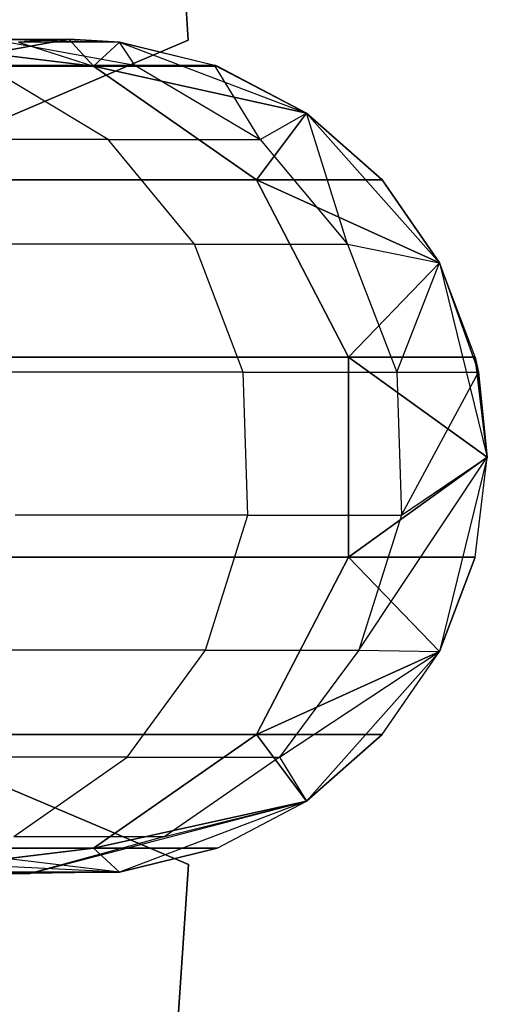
# Model space of a CAD drawing. Extents: x 0.3 to 7.1, y -3.38 to 3.38.
# Tile 351 of 394: x 6.98 to 7.1, y -0.13 to 0.1. Entities that reach past the tile are written whole.
import ezdxf

# ---------------------------------------------------------------- set-up
doc = ezdxf.new("R2010")
doc.units = 0
doc.header["$LTSCALE"] = 2.54
doc.layers.get('0').update_dxf_attribs({"linetype": 'CONTINUOUS'})

# ---------------------------------------------------------------- blocks, each defined once
blk = doc.blocks.new('SINGLES_B_BB_STL')
at = {"color": 0}
for p, q in [((7.02481, 0.0997, 1.7), (7.00789, 0.34968, 1.7)), ((7.00789, 0.34968, 1.9), (7.02481, 0.0997, 1.9)), ((7.00789, 0.34968, 1.9), (7.02481, 0.0997, 1.9)), ((7.02481, 0.0997, 1.7), (7.00789, 0.34968, 1.7)), ((6.9963, 0.1, 11.29242), (6.95509, 0.09927, 11.70442)), ((6.9963, 0.1, 11.29242), (6.95509, 0.09927, 11.70442)), ((7.00213, 0.0935, 16.55016), (6.95509, 0.09927, 16.55685)), ((7.00213, 0.0935, 16.55016), (6.95509, 0.09927, 16.55685)), ((6.95509, 0.09927, 11.70442), (7.00213, 0.0935, 11.71111)), ((6.95509, 0.09927, 11.70442), (7.00213, 0.0935, 11.71111)), ((6.96084, 0.0935, 1.7), (6.9963, 0.1, 1.7)), ((6.9963, 0.1, 16.96885), (6.96084, 0.0935, 39.09119)), ((6.96084, 0.0935, 39.09119), (6.9963, 0.1, 39.09119)), ((6.9963, 0.1, 16.96885), (6.96084, 0.0935, 39.09119)), ((6.9963, 0.1, 1.7), (6.96084, 0.0935, 11.29242)), ((6.9963, 0.1, 1.7), (6.96084, 0.0935, 11.29242)), ((6.96084, 0.0935, 1.7), (6.9963, 0.1, 1.7)), ((6.96084, 0.0935, 39.09119), (6.9963, 0.1, 39.09119)), ((6.97746, 0.1, 39.41335), (6.9963, 0.1, 39.09119)), ((6.97746, 0.1, 39.41335), (6.9963, 0.1, 39.09119)), ((6.97746, 0.1, 39.41335), (7.00835, 0.09927, 39.09119)), ((6.97746, 0.1, 39.41335), (7.00835, 0.09927, 39.09119)), ((6.97746, 0.1, 39.41335), (7.01202, 0.09375, 39.41739)), ((6.97746, 0.1, 39.41335), (7.01202, 0.09375, 39.41739)), ((6.9822, 0.08155, 1.9), (7.02481, 0.0997, 1.9)), ((7.02481, 0.0997, 1.7), (6.9822, 0.08155, 1.7)), ((7.02481, 0.0997, 1.7), (6.9822, 0.08155, 1.7)), ((6.9822, 0.08155, 1.9), (7.02481, 0.0997, 1.9)), ((6.9963, 0.1, 16.96885), (6.98424, 0.09927, 16.96885)), ((6.9963, 0.1, 16.96885), (6.98424, 0.09927, 16.96885)), ((6.9963, 0.1, 11.29242), (6.98424, 0.09927, 11.29242)), ((6.9963, 0.1, 11.29242), (6.98424, 0.09927, 11.29242)), ((6.9963, 0.1, 1.7), (6.98424, 0.09927, 11.29242)), ((6.9963, 0.1, 1.7), (6.98424, 0.09927, 11.29242)), ((6.98424, 0.09927, 16.96885), (7.00213, 0.0935, 16.55016)), ((6.98424, 0.09927, 16.96885), (7.00213, 0.0935, 16.55016)), ((7.00835, 0.09927, 1.7), (6.98424, 0.09927, 11.29242)), ((7.00835, 0.09927, 1.7), (6.98424, 0.09927, 11.29242)), ((6.9963, 0.1, 1.7), (7.00835, 0.09927, 1.7)), ((7.00835, 0.09927, 16.96885), (6.9963, 0.1, 16.96885)), ((6.9963, 0.1, 16.96885), (6.9963, 0.1, 39.09119)), ((6.9963, 0.1, 39.09119), (7.00835, 0.09927, 39.09119)), ((6.9963, 0.1, 16.96885), (6.9963, 0.1, 39.09119)), ((6.9963, 0.1, 16.96885), (7.00213, 0.0935, 16.55016)), ((6.9963, 0.1, 16.96885), (7.00213, 0.0935, 16.55016)), ((7.00835, 0.09927, 16.96885), (6.9963, 0.1, 16.96885)), ((7.00835, 0.09927, 11.29242), (6.9963, 0.1, 11.29242)), ((6.9963, 0.1, 11.29242), (7.00213, 0.0935, 11.71111)), ((6.9963, 0.1, 11.29242), (7.00213, 0.0935, 11.71111)), ((7.00835, 0.09927, 11.29242), (6.9963, 0.1, 11.29242)), ((7.00835, 0.09927, 1.7), (6.9963, 0.1, 11.29242)), ((7.00835, 0.09927, 1.7), (6.9963, 0.1, 11.29242)), ((6.9963, 0.1, 1.7), (7.00835, 0.09927, 1.7)), ((6.9963, 0.1, 39.09119), (7.00835, 0.09927, 39.09119)), ((7.00835, 0.09927, 16.96885), (7.00213, 0.0935, 16.55016)), ((7.00835, 0.09927, 16.96885), (7.00213, 0.0935, 16.55016)), ((7.00835, 0.09927, 11.29242), (7.00213, 0.0935, 11.71111)), ((7.00835, 0.09927, 11.29242), (7.00213, 0.0935, 11.71111)), ((7.00835, 0.09927, 1.7), (7.05311, 0.0823, 1.7)), ((7.03176, 0.0935, 16.96885), (7.00835, 0.09927, 39.09119)), ((7.00835, 0.09927, 39.09119), (7.0311, 0.09375, 39.09119)), ((7.03176, 0.0935, 16.96885), (7.00835, 0.09927, 39.09119)), ((7.03176, 0.0935, 16.96885), (7.00835, 0.09927, 16.96885)), ((7.00835, 0.09927, 16.96885), (7.00835, 0.09927, 39.09119)), ((7.00835, 0.09927, 16.96885), (7.00835, 0.09927, 39.09119)), ((7.03176, 0.0935, 16.96885), (7.00835, 0.09927, 16.96885)), ((7.03176, 0.0935, 11.29242), (7.00835, 0.09927, 11.29242)), ((7.00835, 0.09927, 11.29242), (7.00835, 0.09927, 1.7)), ((7.00835, 0.09927, 11.29242), (7.00835, 0.09927, 1.7)), ((7.03176, 0.0935, 11.29242), (7.00835, 0.09927, 11.29242)), ((7.03176, 0.0935, 11.29242), (7.00835, 0.09927, 1.7)), ((7.03176, 0.0935, 11.29242), (7.00835, 0.09927, 1.7)), ((7.00835, 0.09927, 1.7), (7.05311, 0.0823, 1.7)), ((7.01202, 0.09375, 39.41739), (7.00835, 0.09927, 39.09119)), ((7.01202, 0.09375, 39.41739), (7.00835, 0.09927, 39.09119)), ((7.00835, 0.09927, 39.09119), (7.0311, 0.09375, 39.09119)), ((7.02481, 0.0997, 1.9), (7.02481, 0.0997, 1.7)), ((7.02481, 0.0997, 1.9), (7.02481, 0.0997, 1.7)), ((7.00213, 0.0935, 16.55016), (6.91383, 0.0935, 16.13981)), ((7.00213, 0.0935, 16.55016), (6.91383, 0.0935, 16.13981)), ((6.91383, 0.0935, 12.12146), (7.00213, 0.0935, 11.71111)), ((6.91383, 0.0935, 12.12146), (7.00213, 0.0935, 11.71111)), ((7.00566, 0.076, 39.64996), (6.97605, 0.09375, 39.64402)), ((6.97605, 0.09375, 39.64402), (7.01202, 0.09375, 39.41739)), ((7.00566, 0.076, 39.64996), (6.97605, 0.09375, 39.64402)), ((6.97605, 0.09375, 39.64402), (7.01202, 0.09375, 39.41739)), ((7.03176, 0.0935, 16.96885), (7.00213, 0.0935, 16.55016)), ((7.03176, 0.0935, 16.96885), (7.00213, 0.0935, 16.55016)), ((7.05311, 0.0823, 16.96885), (7.00213, 0.0935, 16.55016)), ((7.05311, 0.0823, 16.96885), (7.00213, 0.0935, 16.55016)), ((7.04113, 0.06631, 16.54461), (7.00213, 0.0935, 16.55016)), ((7.04113, 0.06631, 16.54461), (7.00213, 0.0935, 16.55016)), ((7.00213, 0.0935, 11.71111), (7.03176, 0.0935, 11.29242)), ((7.00213, 0.0935, 11.71111), (7.03176, 0.0935, 11.29242)), ((7.00213, 0.0935, 11.71111), (7.05311, 0.0823, 11.29242)), ((7.00213, 0.0935, 11.71111), (7.05311, 0.0823, 11.29242)), ((7.00213, 0.0935, 11.71111), (7.04113, 0.06631, 11.71666)), ((7.00213, 0.0935, 11.71111), (7.04113, 0.06631, 11.71666)), ((7.01202, 0.09375, 39.41739), (7.0311, 0.09375, 39.09119)), ((7.01202, 0.09375, 39.41739), (7.0311, 0.09375, 39.09119)), ((7.01202, 0.09375, 39.41739), (7.04201, 0.076, 39.4209)), ((7.01202, 0.09375, 39.41739), (7.04201, 0.076, 39.4209)), ((7.05311, 0.0823, 16.96885), (7.0311, 0.09375, 39.09119)), ((7.0311, 0.09375, 39.09119), (7.05311, 0.0823, 39.09119)), ((7.05311, 0.0823, 16.96885), (7.0311, 0.09375, 39.09119)), ((7.03176, 0.0935, 16.96885), (7.0311, 0.09375, 39.09119)), ((7.03176, 0.0935, 16.96885), (7.0311, 0.09375, 39.09119)), ((7.04201, 0.076, 39.4209), (7.0311, 0.09375, 39.09119)), ((7.04201, 0.076, 39.4209), (7.0311, 0.09375, 39.09119)), ((7.0311, 0.09375, 39.09119), (7.05311, 0.0823, 39.09119)), ((7.05311, 0.0823, 16.96885), (7.03176, 0.0935, 16.96885)), ((7.05311, 0.0823, 16.96885), (7.03176, 0.0935, 16.96885)), ((7.05311, 0.0823, 11.29242), (7.03176, 0.0935, 11.29242)), ((7.03176, 0.0935, 11.29242), (7.05311, 0.0823, 1.7)), ((7.03176, 0.0935, 11.29242), (7.05311, 0.0823, 1.7)), ((7.05311, 0.0823, 11.29242), (7.03176, 0.0935, 11.29242)), ((7.05311, 0.0823, 16.96885), (7.04113, 0.06631, 16.54461)), ((7.05311, 0.0823, 16.96885), (7.04113, 0.06631, 16.54461)), ((7.04113, 0.06631, 11.71666), (7.05311, 0.0823, 11.29242)), ((7.04113, 0.06631, 11.71666), (7.05311, 0.0823, 11.29242)), ((7.04201, 0.076, 39.4209), (7.05311, 0.0823, 39.09119)), ((7.04201, 0.076, 39.4209), (7.05311, 0.0823, 39.09119)), ((7.05311, 0.0823, 1.7), (7.08484, 0.04647, 1.7)), ((7.05311, 0.0823, 39.09119), (7.05311, 0.0823, 16.96885)), ((7.08484, 0.04647, 16.96885), (7.05311, 0.0823, 39.09119)), ((7.05311, 0.0823, 39.09119), (7.08484, 0.04647, 39.09119)), ((7.08484, 0.04647, 16.96885), (7.05311, 0.0823, 39.09119)), ((7.07115, 0.06631, 16.96885), (7.05311, 0.0823, 39.09119)), ((7.07115, 0.06631, 16.96885), (7.05311, 0.0823, 39.09119)), ((7.07115, 0.06631, 16.96885), (7.05311, 0.0823, 16.96885)), ((7.05311, 0.0823, 39.09119), (7.05311, 0.0823, 16.96885)), ((7.07115, 0.06631, 16.96885), (7.05311, 0.0823, 16.96885)), ((7.07115, 0.06631, 11.29242), (7.05311, 0.0823, 11.29242)), ((7.05311, 0.0823, 1.7), (7.07115, 0.06631, 11.29242)), ((7.05311, 0.0823, 1.7), (7.08484, 0.04647, 1.7)), ((7.05311, 0.0823, 11.29242), (7.05311, 0.0823, 1.7)), ((7.05311, 0.0823, 11.29242), (7.05311, 0.0823, 1.7)), ((7.07115, 0.06631, 11.29242), (7.05311, 0.0823, 11.29242)), ((7.05311, 0.0823, 1.7), (7.07115, 0.06631, 11.29242)), ((7.06291, 0.05097, 39.42335), (7.05311, 0.0823, 39.09119)), ((7.06291, 0.05097, 39.42335), (7.05311, 0.0823, 39.09119)), ((7.05311, 0.0823, 39.09119), (7.08484, 0.04647, 39.09119)), ((7.00566, 0.076, 39.64996), (6.95077, 0.076, 39.8753)), ((7.00566, 0.076, 39.64996), (6.95077, 0.076, 39.8753)), ((7.02629, 0.05097, 39.65411), (7.00566, 0.076, 39.64996)), ((7.00566, 0.076, 39.64996), (7.04201, 0.076, 39.4209)), ((7.02629, 0.05097, 39.65411), (7.00566, 0.076, 39.64996)), ((7.00566, 0.076, 39.64996), (7.04201, 0.076, 39.4209)), ((7.04201, 0.076, 39.4209), (7.06291, 0.05097, 39.42335)), ((7.04201, 0.076, 39.4209), (7.06291, 0.05097, 39.42335)), ((7.04113, 0.06631, 16.54461), (6.95166, 0.06631, 16.12883)), ((7.04113, 0.06631, 16.54461), (6.95166, 0.06631, 16.12883)), ((6.95166, 0.06631, 12.13244), (7.04113, 0.06631, 11.71666)), ((6.95166, 0.06631, 12.13244), (7.04113, 0.06631, 11.71666)), ((7.07115, 0.06631, 16.96885), (7.04113, 0.06631, 16.54461)), ((7.07115, 0.06631, 16.96885), (7.04113, 0.06631, 16.54461)), ((7.08484, 0.04647, 16.96885), (7.04113, 0.06631, 16.54461)), ((7.08484, 0.04647, 16.96885), (7.04113, 0.06631, 16.54461)), ((7.06315, 0.02393, 16.54148), (7.04113, 0.06631, 16.54461)), ((7.06315, 0.02393, 16.54148), (7.04113, 0.06631, 16.54461)), ((7.04113, 0.06631, 11.71666), (7.07115, 0.06631, 11.29242)), ((7.04113, 0.06631, 11.71666), (7.07115, 0.06631, 11.29242)), ((7.04113, 0.06631, 11.71666), (7.08484, 0.04647, 11.29242)), ((7.04113, 0.06631, 11.71666), (7.08484, 0.04647, 11.29242)), ((7.04113, 0.06631, 11.71666), (7.06315, 0.02393, 11.71979)), ((7.04113, 0.06631, 11.71666), (7.06315, 0.02393, 11.71979)), ((7.08484, 0.04647, 16.96885), (7.07115, 0.06631, 16.96885)), ((7.08484, 0.04647, 16.96885), (7.07115, 0.06631, 16.96885)), ((7.08484, 0.04647, 11.29242), (7.07115, 0.06631, 11.29242)), ((7.07115, 0.06631, 11.29242), (7.08484, 0.04647, 1.7)), ((7.07115, 0.06631, 11.29242), (7.08484, 0.04647, 1.7)), ((7.08484, 0.04647, 11.29242), (7.07115, 0.06631, 11.29242)), ((7.02629, 0.05097, 39.65411), (6.97099, 0.05097, 39.88112)), ((7.02629, 0.05097, 39.65411), (6.97099, 0.05097, 39.88112)), ((7.03793, 0.02032, 39.65645), (7.02629, 0.05097, 39.65411)), ((7.02629, 0.05097, 39.65411), (7.06291, 0.05097, 39.42335)), ((7.03793, 0.02032, 39.65645), (7.02629, 0.05097, 39.65411)), ((7.02629, 0.05097, 39.65411), (7.06291, 0.05097, 39.42335)), ((7.06291, 0.05097, 39.42335), (7.08484, 0.04647, 39.09119)), ((7.06291, 0.05097, 39.42335), (7.08484, 0.04647, 39.09119)), ((7.06291, 0.05097, 39.42335), (7.0747, 0.02032, 39.42473)), ((7.06291, 0.05097, 39.42335), (7.0747, 0.02032, 39.42473)), ((7.08484, 0.04647, 16.96885), (7.06315, 0.02393, 16.54148)), ((7.08484, 0.04647, 16.96885), (7.06315, 0.02393, 16.54148)), ((7.06315, 0.02393, 11.71979), (7.08484, 0.04647, 11.29242)), ((7.06315, 0.02393, 11.71979), (7.08484, 0.04647, 11.29242)), ((7.0747, 0.02032, 39.42473), (7.08484, 0.04647, 39.09119)), ((7.0747, 0.02032, 39.42473), (7.08484, 0.04647, 39.09119)), ((7.08484, 0.04647, 1.7), (7.0963, 0, 1.7)), ((7.09339, 0.02393, 16.96885), (7.08484, 0.04647, 39.09119)), ((7.08484, 0.04647, 39.09119), (7.09421, 0.02032, 39.09119)), ((7.09339, 0.02393, 16.96885), (7.08484, 0.04647, 39.09119)), ((7.09339, 0.02393, 16.96885), (7.08484, 0.04647, 16.96885)), ((7.08484, 0.04647, 16.96885), (7.08484, 0.04647, 39.09119)), ((7.08484, 0.04647, 16.96885), (7.08484, 0.04647, 39.09119)), ((7.09339, 0.02393, 16.96885), (7.08484, 0.04647, 16.96885)), ((7.09339, 0.02393, 11.29242), (7.08484, 0.04647, 11.29242)), ((7.08484, 0.04647, 11.29242), (7.08484, 0.04647, 1.7)), ((7.08484, 0.04647, 11.29242), (7.08484, 0.04647, 1.7)), ((7.08484, 0.04647, 11.29242), (7.0963, 0, 1.7)), ((7.08484, 0.04647, 1.7), (7.0963, 0, 1.7)), ((7.09339, 0.02393, 11.29242), (7.08484, 0.04647, 11.29242)), ((7.08484, 0.04647, 11.29242), (7.0963, 0, 1.7)), ((7.08484, 0.04647, 39.09119), (7.09421, 0.02032, 39.09119)), ((7.06315, 0.02393, 16.54148), (6.97302, 0.02393, 16.12262)), ((7.06315, 0.02393, 16.54148), (6.97302, 0.02393, 16.12262)), ((6.97302, 0.02393, 12.13865), (7.06315, 0.02393, 11.71979)), ((6.97302, 0.02393, 12.13865), (7.06315, 0.02393, 11.71979)), ((7.09339, 0.02393, 16.96885), (7.06315, 0.02393, 16.54148)), ((7.09339, 0.02393, 16.96885), (7.06315, 0.02393, 16.54148)), ((7.0963, 0, 16.96885), (7.06315, 0.02393, 16.54148)), ((7.0963, 0, 16.96885), (7.06315, 0.02393, 16.54148)), ((7.06315, -0.02393, 16.54148), (7.06315, 0.02393, 16.54148)), ((7.06315, -0.02393, 16.54148), (7.06315, 0.02393, 16.54148)), ((7.06315, 0.02393, 11.71979), (7.09339, 0.02393, 11.29242)), ((7.06315, 0.02393, 11.71979), (7.09339, 0.02393, 11.29242)), ((7.06315, 0.02393, 11.71979), (7.0963, 0, 11.29242)), ((7.06315, 0.02393, 11.71979), (7.0963, 0, 11.29242)), ((7.06315, 0.02393, 11.71979), (7.06315, -0.02393, 11.71979)), ((7.06315, 0.02393, 11.71979), (7.06315, -0.02393, 11.71979)), ((7.0963, 0, 16.96885), (7.09339, 0.02393, 16.96885)), ((7.09339, 0.02393, 16.96885), (7.09421, 0.02032, 39.09119)), ((7.09339, 0.02393, 16.96885), (7.09421, 0.02032, 39.09119)), ((7.0963, 0, 16.96885), (7.09339, 0.02393, 16.96885)), ((7.0963, 0, 11.29242), (7.09339, 0.02393, 11.29242)), ((7.09339, 0.02393, 11.29242), (7.0963, 0, 1.7)), ((7.09339, 0.02393, 11.29242), (7.0963, 0, 1.7)), ((7.0963, 0, 11.29242), (7.09339, 0.02393, 11.29242)), ((7.03793, 0.02032, 39.65645), (6.9824, 0.02032, 39.8844)), ((7.03793, 0.02032, 39.65645), (6.9824, 0.02032, 39.8844)), ((7.03903, -0.0139, 39.65667), (7.03793, 0.02032, 39.65645)), ((7.03793, 0.02032, 39.65645), (7.0747, 0.02032, 39.42473)), ((7.03903, -0.0139, 39.65667), (7.03793, 0.02032, 39.65645)), ((7.03793, 0.02032, 39.65645), (7.0747, 0.02032, 39.42473)), ((7.0747, 0.02032, 39.42473), (7.09421, 0.02032, 39.09119)), ((7.0747, 0.02032, 39.42473), (7.09421, 0.02032, 39.09119)), ((7.0747, 0.02032, 39.42473), (7.07581, -0.0139, 39.42486)), ((7.0747, 0.02032, 39.42473), (7.07581, -0.0139, 39.42486)), ((7.07581, -0.0139, 39.42486), (7.09421, 0.02032, 39.09119)), ((7.07581, -0.0139, 39.42486), (7.09421, 0.02032, 39.09119)), ((7.0963, 0, 16.96885), (7.09421, 0.02032, 39.09119)), ((7.09421, 0.02032, 39.09119), (7.0963, 0, 39.09119)), ((7.0963, 0, 16.96885), (7.09421, 0.02032, 39.09119)), ((7.09421, 0.02032, 39.09119), (7.0963, 0, 39.09119)), ((7.0963, 0, 16.96885), (7.06315, -0.02393, 16.54148)), ((7.0963, 0, 16.96885), (7.06315, -0.02393, 16.54148)), ((7.06558, -0.04613, 39.42366), (7.0963, 0, 39.09119)), ((7.06558, -0.04613, 39.42366), (7.0963, 0, 39.09119)), ((7.07581, -0.0139, 39.42486), (7.0963, 0, 39.09119)), ((7.07581, -0.0139, 39.42486), (7.0963, 0, 39.09119)), ((7.0963, 0, 39.09119), (7.08484, -0.04647, 39.09119)), ((7.0963, 0, 39.09119), (7.08484, -0.04647, 39.09119)), ((7.09339, -0.02393, 16.96885), (7.0963, 0, 39.09119)), ((7.09339, -0.02393, 16.96885), (7.0963, 0, 39.09119)), ((7.09339, -0.02393, 16.96885), (7.0963, 0, 16.96885)), ((7.09339, -0.02393, 16.96885), (7.0963, 0, 16.96885)), ((7.0963, 0, 16.96885), (7.0963, 0, 39.09119)), ((7.0963, 0, 16.96885), (7.0963, 0, 39.09119)), ((7.06315, -0.02393, 11.71979), (7.0963, 0, 11.29242)), ((7.06315, -0.02393, 11.71979), (7.0963, 0, 11.29242)), ((7.0963, 0, 1.7), (7.08484, -0.04647, 1.7)), ((7.0963, 0, 11.29242), (7.08484, -0.04647, 1.7)), ((7.0963, 0, 1.7), (7.08484, -0.04647, 1.7)), ((7.0963, 0, 11.29242), (7.08484, -0.04647, 1.7)), ((7.09339, -0.02393, 11.29242), (7.0963, 0, 11.29242)), ((7.09339, -0.02393, 11.29242), (7.0963, 0, 11.29242)), ((7.0963, 0, 11.29242), (7.0963, 0, 1.7)), ((7.0963, 0, 11.29242), (7.0963, 0, 1.7)), ((7.03903, -0.0139, 39.65667), (6.98347, -0.0139, 39.8847)), ((7.03903, -0.0139, 39.65667), (6.98347, -0.0139, 39.8847)), ((7.02892, -0.04613, 39.65464), (7.03903, -0.0139, 39.65667)), ((7.02892, -0.04613, 39.65464), (7.03903, -0.0139, 39.65667)), ((7.03903, -0.0139, 39.65667), (7.07581, -0.0139, 39.42486)), ((7.03903, -0.0139, 39.65667), (7.07581, -0.0139, 39.42486)), ((7.07581, -0.0139, 39.42486), (7.06558, -0.04613, 39.42366)), ((7.07581, -0.0139, 39.42486), (7.06558, -0.04613, 39.42366)), ((7.06315, -0.02393, 16.54148), (6.97302, -0.02393, 16.12262)), ((7.06315, -0.02393, 16.54148), (6.97302, -0.02393, 16.12262)), ((6.97302, -0.02393, 12.13865), (7.06315, -0.02393, 11.71979)), ((6.97302, -0.02393, 12.13865), (7.06315, -0.02393, 11.71979)), ((7.04113, -0.06631, 16.54461), (7.06315, -0.02393, 16.54148)), ((7.04113, -0.06631, 16.54461), (7.06315, -0.02393, 16.54148)), ((7.06315, -0.02393, 11.71979), (7.04113, -0.06631, 11.71666)), ((7.06315, -0.02393, 11.71979), (7.04113, -0.06631, 11.71666)), ((7.09339, -0.02393, 16.96885), (7.06315, -0.02393, 16.54148)), ((7.09339, -0.02393, 16.96885), (7.06315, -0.02393, 16.54148)), ((7.08484, -0.04647, 16.96885), (7.06315, -0.02393, 16.54148)), ((7.08484, -0.04647, 16.96885), (7.06315, -0.02393, 16.54148)), ((7.06315, -0.02393, 11.71979), (7.09339, -0.02393, 11.29242)), ((7.06315, -0.02393, 11.71979), (7.09339, -0.02393, 11.29242)), ((7.06315, -0.02393, 11.71979), (7.08484, -0.04647, 11.29242)), ((7.06315, -0.02393, 11.71979), (7.08484, -0.04647, 11.29242)), ((7.08484, -0.04647, 16.96885), (7.09339, -0.02393, 16.96885)), ((7.09339, -0.02393, 16.96885), (7.08484, -0.04647, 39.09119)), ((7.09339, -0.02393, 16.96885), (7.08484, -0.04647, 39.09119)), ((7.08484, -0.04647, 16.96885), (7.09339, -0.02393, 16.96885)), ((7.08484, -0.04647, 11.29242), (7.09339, -0.02393, 11.29242)), ((7.09339, -0.02393, 11.29242), (7.08484, -0.04647, 1.7)), ((7.09339, -0.02393, 11.29242), (7.08484, -0.04647, 1.7)), ((7.08484, -0.04647, 11.29242), (7.09339, -0.02393, 11.29242)), ((7.02892, -0.04613, 39.65464), (6.97357, -0.04613, 39.88186)), ((7.02892, -0.04613, 39.65464), (6.97357, -0.04613, 39.88186)), ((7.0102, -0.07178, 39.65088), (7.02892, -0.04613, 39.65464)), ((7.0102, -0.07178, 39.65088), (7.02892, -0.04613, 39.65464)), ((7.02892, -0.04613, 39.65464), (7.06558, -0.04613, 39.42366)), ((7.02892, -0.04613, 39.65464), (7.06558, -0.04613, 39.42366)), ((7.08484, -0.04647, 16.96885), (7.04113, -0.06631, 16.54461)), ((7.08484, -0.04647, 16.96885), (7.04113, -0.06631, 16.54461)), ((7.04113, -0.06631, 11.71666), (7.08484, -0.04647, 11.29242)), ((7.04113, -0.06631, 11.71666), (7.08484, -0.04647, 11.29242)), ((7.06558, -0.04613, 39.42366), (7.04661, -0.07178, 39.42144)), ((7.06558, -0.04613, 39.42366), (7.04661, -0.07178, 39.42144)), ((7.04661, -0.07178, 39.42144), (7.08484, -0.04647, 39.09119)), ((7.04661, -0.07178, 39.42144), (7.08484, -0.04647, 39.09119)), ((7.08484, -0.04647, 1.7), (7.05311, -0.0823, 1.7)), ((7.08484, -0.04647, 39.09119), (7.05311, -0.0823, 39.09119)), ((7.08484, -0.04647, 1.7), (7.05311, -0.0823, 1.7)), ((7.08484, -0.04647, 11.29242), (7.05311, -0.0823, 1.7)), ((7.08484, -0.04647, 11.29242), (7.05311, -0.0823, 1.7)), ((7.08484, -0.04647, 39.09119), (7.05311, -0.0823, 39.09119)), ((7.06558, -0.04613, 39.42366), (7.08484, -0.04647, 39.09119)), ((7.06558, -0.04613, 39.42366), (7.08484, -0.04647, 39.09119)), ((7.07115, -0.06631, 16.96885), (7.08484, -0.04647, 39.09119)), ((7.07115, -0.06631, 16.96885), (7.08484, -0.04647, 16.96885)), ((7.07115, -0.06631, 16.96885), (7.08484, -0.04647, 39.09119)), ((7.07115, -0.06631, 16.96885), (7.08484, -0.04647, 16.96885)), ((7.07115, -0.06631, 11.29242), (7.08484, -0.04647, 11.29242)), ((7.07115, -0.06631, 11.29242), (7.08484, -0.04647, 11.29242)), ((7.08484, -0.04647, 16.96885), (7.08484, -0.04647, 39.09119)), ((7.08484, -0.04647, 16.96885), (7.08484, -0.04647, 39.09119)), ((7.08484, -0.04647, 1.7), (7.08484, -0.04647, 11.29242)), ((7.08484, -0.04647, 1.7), (7.08484, -0.04647, 11.29242)), ((7.04113, -0.06631, 16.54461), (6.95166, -0.06631, 16.12883)), ((7.04113, -0.06631, 16.54461), (6.95166, -0.06631, 16.12883)), ((6.95166, -0.06631, 12.13244), (7.04113, -0.06631, 11.71666)), ((6.95166, -0.06631, 12.13244), (7.04113, -0.06631, 11.71666)), ((7.00213, -0.0935, 16.55016), (7.04113, -0.06631, 16.54461)), ((7.00213, -0.0935, 16.55016), (7.04113, -0.06631, 16.54461)), ((7.04113, -0.06631, 11.71666), (7.00213, -0.0935, 11.71111)), ((7.04113, -0.06631, 11.71666), (7.00213, -0.0935, 11.71111)), ((7.07115, -0.06631, 16.96885), (7.04113, -0.06631, 16.54461)), ((7.07115, -0.06631, 16.96885), (7.04113, -0.06631, 16.54461)), ((7.05311, -0.0823, 16.96885), (7.04113, -0.06631, 16.54461)), ((7.05311, -0.0823, 16.96885), (7.04113, -0.06631, 16.54461)), ((7.04113, -0.06631, 11.71666), (7.07115, -0.06631, 11.29242)), ((7.04113, -0.06631, 11.71666), (7.07115, -0.06631, 11.29242)), ((7.04113, -0.06631, 11.71666), (7.05311, -0.0823, 11.29242)), ((7.04113, -0.06631, 11.71666), (7.05311, -0.0823, 11.29242)), ((7.05311, -0.0823, 16.96885), (7.07115, -0.06631, 16.96885)), ((7.07115, -0.06631, 16.96885), (7.05311, -0.0823, 39.09119)), ((7.07115, -0.06631, 16.96885), (7.05311, -0.0823, 39.09119)), ((7.05311, -0.0823, 16.96885), (7.07115, -0.06631, 16.96885)), ((7.05311, -0.0823, 11.29242), (7.07115, -0.06631, 11.29242)), ((7.07115, -0.06631, 11.29242), (7.05311, -0.0823, 1.7)), ((7.07115, -0.06631, 11.29242), (7.05311, -0.0823, 1.7)), ((7.05311, -0.0823, 11.29242), (7.07115, -0.06631, 11.29242)), ((7.0102, -0.07178, 39.65088), (6.95521, -0.07178, 39.87658)), ((7.0102, -0.07178, 39.65088), (6.95521, -0.07178, 39.87658)), ((6.98315, -0.09073, 39.64544), (7.0102, -0.07178, 39.65088)), ((6.98315, -0.09073, 39.64544), (7.0102, -0.07178, 39.65088)), ((7.0102, -0.07178, 39.65088), (7.04661, -0.07178, 39.42144)), ((7.0102, -0.07178, 39.65088), (7.04661, -0.07178, 39.42144)), ((7.04661, -0.07178, 39.42144), (7.01921, -0.09073, 39.41823)), ((7.04661, -0.07178, 39.42144), (7.01921, -0.09073, 39.41823)), ((7.04661, -0.07178, 39.42144), (7.05311, -0.0823, 39.09119)), ((7.04661, -0.07178, 39.42144), (7.05311, -0.0823, 39.09119)), ((7.02487, -0.09746, 1.9), (6.98225, -0.07934, 1.9)), ((6.98225, -0.07934, 1.7), (7.02487, -0.09746, 1.7)), ((6.98225, -0.07934, 1.7), (7.02487, -0.09746, 1.7)), ((7.02487, -0.09746, 1.9), (6.98225, -0.07934, 1.9)), ((6.98691, -0.09955, 39.41445), (7.05311, -0.0823, 39.09119)), ((6.98691, -0.09955, 39.41445), (7.05311, -0.0823, 39.09119)), ((7.05311, -0.0823, 16.96885), (7.00213, -0.0935, 16.55016)), ((7.05311, -0.0823, 16.96885), (7.00213, -0.0935, 16.55016)), ((7.00213, -0.0935, 11.71111), (7.05311, -0.0823, 11.29242)), ((7.00213, -0.0935, 11.71111), (7.05311, -0.0823, 11.29242)), ((7.05311, -0.0823, 1.7), (7.00835, -0.09927, 1.7)), ((7.05311, -0.0823, 39.09119), (7.00835, -0.09927, 39.09119)), ((7.05311, -0.0823, 11.29242), (7.00835, -0.09927, 1.7)), ((7.05311, -0.0823, 1.7), (7.00835, -0.09927, 1.7)), ((7.05311, -0.0823, 11.29242), (7.00835, -0.09927, 1.7)), ((7.05311, -0.0823, 39.09119), (7.00835, -0.09927, 39.09119)), ((7.01921, -0.09073, 39.41823), (7.05311, -0.0823, 39.09119)), ((7.01921, -0.09073, 39.41823), (7.05311, -0.0823, 39.09119)), ((7.03176, -0.0935, 16.96885), (7.05311, -0.0823, 39.09119)), ((7.03176, -0.0935, 16.96885), (7.05311, -0.0823, 16.96885)), ((7.03176, -0.0935, 16.96885), (7.05311, -0.0823, 39.09119)), ((7.03176, -0.0935, 16.96885), (7.05311, -0.0823, 16.96885)), ((7.03176, -0.0935, 11.29242), (7.05311, -0.0823, 11.29242)), ((7.03176, -0.0935, 11.29242), (7.05311, -0.0823, 11.29242)), ((7.05311, -0.0823, 16.96885), (7.05311, -0.0823, 39.09119)), ((7.05311, -0.0823, 16.96885), (7.05311, -0.0823, 39.09119)), ((7.05311, -0.0823, 11.29242), (7.05311, -0.0823, 1.7)), ((7.05311, -0.0823, 11.29242), (7.05311, -0.0823, 1.7)), ((6.98315, -0.09073, 39.64544), (7.01921, -0.09073, 39.41823)), ((6.98315, -0.09073, 39.64544), (7.01921, -0.09073, 39.41823)), ((7.01921, -0.09073, 39.41823), (6.98691, -0.09955, 39.41445)), ((7.01921, -0.09073, 39.41823), (6.98691, -0.09955, 39.41445)), ((7.00213, -0.0935, 16.55016), (6.91383, -0.0935, 16.13981)), ((7.00213, -0.0935, 16.55016), (6.91383, -0.0935, 16.13981)), ((6.91383, -0.0935, 12.12146), (7.00213, -0.0935, 11.71111)), ((6.91383, -0.0935, 12.12146), (7.00213, -0.0935, 11.71111)), ((6.95509, -0.09927, 16.55685), (7.00213, -0.0935, 16.55016)), ((6.95509, -0.09927, 16.55685), (7.00213, -0.0935, 16.55016)), ((7.00213, -0.0935, 11.71111), (6.95509, -0.09927, 11.70442)), ((7.00213, -0.0935, 11.71111), (6.95509, -0.09927, 11.70442)), ((7.00835, -0.09927, 1.7), (6.96084, -0.0935, 1.7)), ((7.00835, -0.09927, 39.09119), (6.96084, -0.0935, 39.09119)), ((7.00835, -0.09927, 11.29242), (6.96084, -0.0935, 1.7)), ((7.00835, -0.09927, 1.7), (6.96084, -0.0935, 1.7)), ((7.00835, -0.09927, 11.29242), (6.96084, -0.0935, 1.7)), ((7.00835, -0.09927, 39.09119), (6.96084, -0.0935, 39.09119)), ((7.03176, -0.0935, 16.96885), (7.00213, -0.0935, 16.55016)), ((7.03176, -0.0935, 16.96885), (7.00213, -0.0935, 16.55016)), ((7.00835, -0.09927, 16.96885), (7.00213, -0.0935, 16.55016)), ((7.00835, -0.09927, 16.96885), (7.00213, -0.0935, 16.55016)), ((7.00213, -0.0935, 11.71111), (7.03176, -0.0935, 11.29242)), ((7.00213, -0.0935, 11.71111), (7.03176, -0.0935, 11.29242)), ((7.00213, -0.0935, 11.71111), (7.00835, -0.09927, 11.29242)), ((7.00213, -0.0935, 11.71111), (7.00835, -0.09927, 11.29242)), ((7.00835, -0.09927, 16.96885), (7.03176, -0.0935, 16.96885)), ((7.03176, -0.0935, 16.96885), (7.00835, -0.09927, 39.09119)), ((7.03176, -0.0935, 16.96885), (7.00835, -0.09927, 39.09119)), ((7.00835, -0.09927, 16.96885), (7.03176, -0.0935, 16.96885)), ((7.00835, -0.09927, 11.29242), (7.03176, -0.0935, 11.29242)), ((7.03176, -0.0935, 11.29242), (7.00835, -0.09927, 1.7)), ((7.03176, -0.0935, 11.29242), (7.00835, -0.09927, 1.7)), ((7.00835, -0.09927, 11.29242), (7.03176, -0.0935, 11.29242)), ((7.00835, -0.09927, 39.09119), (6.95122, -0.09645, 39.41028)), ((6.95122, -0.09645, 39.41028), (6.98691, -0.09955, 39.41445)), ((6.95122, -0.09645, 39.41028), (6.98691, -0.09955, 39.41445)), ((7.00835, -0.09927, 39.09119), (6.95122, -0.09645, 39.41028)), ((7.00812, -0.34745, 1.7), (7.02487, -0.09746, 1.7)), ((7.02487, -0.09746, 1.9), (7.00812, -0.34745, 1.9)), ((7.02487, -0.09746, 1.9), (7.00812, -0.34745, 1.9)), ((7.00812, -0.34745, 1.7), (7.02487, -0.09746, 1.7)), ((7.02487, -0.09746, 1.7), (7.02487, -0.09746, 1.9)), ((7.02487, -0.09746, 1.7), (7.02487, -0.09746, 1.9)), ((6.95127, -0.09955, 39.63904), (6.98691, -0.09955, 39.41445)), ((6.95127, -0.09955, 39.63904), (6.98691, -0.09955, 39.41445)), ((7.00835, -0.09927, 16.96885), (6.95509, -0.09927, 16.55685)), ((7.00835, -0.09927, 16.96885), (6.95509, -0.09927, 16.55685)), ((6.95509, -0.09927, 11.70442), (7.00835, -0.09927, 11.29242)), ((6.95509, -0.09927, 11.70442), (7.00835, -0.09927, 11.29242)), ((6.98424, -0.09927, 16.96885), (7.00835, -0.09927, 39.09119)), ((6.98424, -0.09927, 16.96885), (7.00835, -0.09927, 39.09119)), ((7.00835, -0.09927, 39.09119), (6.98691, -0.09955, 39.41445)), ((7.00835, -0.09927, 39.09119), (6.98691, -0.09955, 39.41445)), ((7.00835, -0.09927, 16.96885), (7.00835, -0.09927, 39.09119)), ((7.00835, -0.09927, 16.96885), (7.00835, -0.09927, 39.09119)), ((7.00835, -0.09927, 1.7), (7.00835, -0.09927, 11.29242)), ((7.00835, -0.09927, 1.7), (7.00835, -0.09927, 11.29242))]:
    blk.add_line(p, q, dxfattribs=at)

msp = doc.modelspace()

# ---------------------------------------------------------------- block references
at = {"color": 0}
msp.add_blockref('SINGLES_B_BB_STL', (0, 0), dxfattribs=at)

doc.saveas('drawing.dxf')
